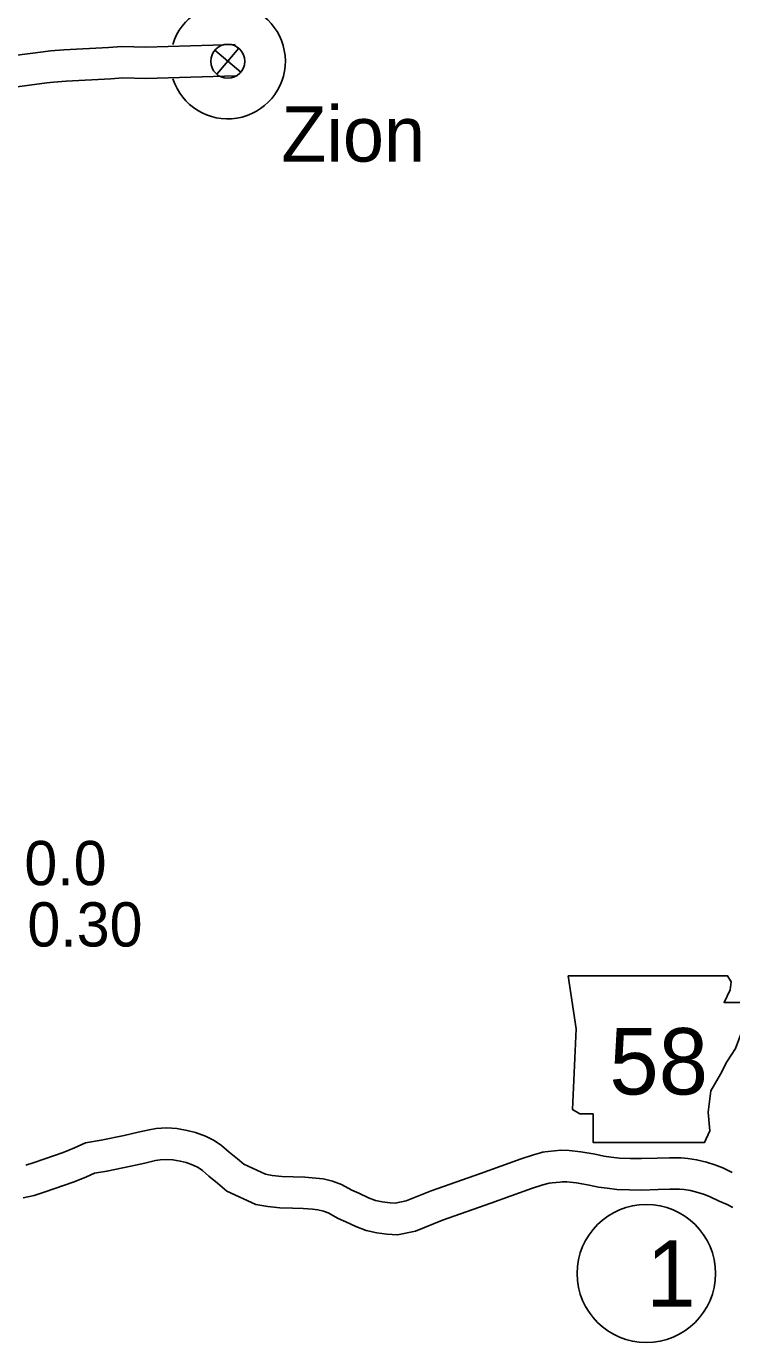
# Model space of a CAD drawing. Extents: x -939622 to -934222, y 1383701 to 1385301.
# Drawn here: x -936370.48 to -936350.27, y 1384961.28 to 1384998.98 of the extents above; entities that cross this region are included whole.
import ezdxf

# ---------------------------------------------------------------- set-up
doc = ezdxf.new("R2010")
doc.units = 0
for name, color, linetype in [('Level 10', 7, 'Continuous'), ('Level 21', 7, 'Continuous'), ('Level 24', 7, 'Continuous'), ('Level 25', 7, 'Continuous'), ('Level 26', 7, 'Continuous'), ('Level 27', 7, 'Continuous')]:
    doc.layers.add(name, color=color, linetype=linetype)

msp = doc.modelspace()

# ---------------------------------------------------------------- linework, layer by layer
at = {"layer": 'Level 10'}
for points in [[(-936371.658, 1384998.038), (-936370.003, 1384998.255), (-936369.791, 1384998.276), (-936369.407, 1384998.311), (-936368.128, 1384998.373), (-936367.743, 1384998.409), (-936367.062, 1384998.388), (-936364.505, 1384998.466)], [(-936371.537, 1384997.146), (-936369.901, 1384997.361), (-936369.707, 1384997.38), (-936369.343, 1384997.413), (-936368.064, 1384997.475), (-936367.715, 1384997.508), (-936367.062, 1384997.487), (-936364.477, 1384997.566)], [(-936370.498, 1384966.361), (-936370.258, 1384966.44), (-936369.433, 1384966.727), (-936369.106, 1384966.86), (-936368.79, 1384966.998), (-936368.342, 1384967.074), (-936367.683, 1384967.214), (-936367.284, 1384967.303), (-936366.968, 1384967.373), (-936366.76, 1384967.413), (-936366.457, 1384967.431), (-936366.169, 1384967.409), (-936365.879, 1384967.357), (-936365.64, 1384967.294), (-936365.355, 1384967.192), (-936365.106, 1384967.071), (-936364.891, 1384966.922), (-936364.676, 1384966.739), (-936364.436, 1384966.542), (-936364.251, 1384966.388), (-936363.636, 1384966.101), (-936363.439, 1384966.068), (-936363.16, 1384966.035), (-936362.836, 1384966.027), (-936362.507, 1384966.02), (-936362.191, 1384965.993), (-936361.983, 1384965.966), (-936361.708, 1384965.908), (-936361.458, 1384965.81), (-936361.154, 1384965.644), (-936360.961, 1384965.562), (-936360.685, 1384965.43), (-936360.481, 1384965.35), (-936360.287, 1384965.308), (-936360.063, 1384965.279), (-936359.917, 1384965.269), (-936359.602, 1384965.337), (-936358.883, 1384965.631), (-936357.475, 1384966.124), (-936356.303, 1384966.542), (-936355.954, 1384966.654), (-936355.683, 1384966.736), (-936355.713, 1384966.733)], [(-936370.579, 1384965.423), (-936370.262, 1384965.491), (-936369.968, 1384965.588), (-936369.116, 1384965.885), (-936368.757, 1384966.03), (-936368.53, 1384966.129), (-936368.173, 1384966.19), (-936367.492, 1384966.334), (-936367.088, 1384966.424), (-936366.785, 1384966.491), (-936366.647, 1384966.518), (-936366.465, 1384966.529), (-936366.284, 1384966.515), (-936366.073, 1384966.477), (-936365.906, 1384966.434), (-936365.705, 1384966.361), (-936365.562, 1384966.292), (-936365.439, 1384966.207), (-936365.252, 1384966.049), (-936365.01, 1384965.848), (-936364.737, 1384965.622), (-936363.905, 1384965.233), (-936363.565, 1384965.177), (-936363.224, 1384965.136), (-936362.857, 1384965.127), (-936362.556, 1384965.121), (-936362.288, 1384965.098), (-936362.134, 1384965.078), (-936361.967, 1384965.043), (-936361.84, 1384964.993), (-936361.545, 1384964.832), (-936361.33, 1384964.741), (-936361.044, 1384964.605), (-936360.743, 1384964.486), (-936360.441, 1384964.42), (-936360.152, 1384964.383), (-936359.853, 1384964.362), (-936359.335, 1384964.474), (-936358.564, 1384964.789), (-936357.175, 1384965.276), (-936356.014, 1384965.689), (-936355.686, 1384965.795), (-936355.506, 1384965.849), (-936355.418, 1384965.858), (-936355.188, 1384965.872)], [(-936355.713, 1384966.733), (-936355.169, 1384966.79), (-936354.93, 1384966.783), (-936354.597, 1384966.743), (-936354.187, 1384966.673), (-936353.941, 1384966.621), (-936353.725, 1384966.593), (-936353.493, 1384966.563), (-936353.179, 1384966.554), (-936352.856, 1384966.549), (-936352.405, 1384966.566), (-936352.06, 1384966.572), (-936351.722, 1384966.575), (-936351.527, 1384966.554), (-936351.28, 1384966.519), (-936350.994, 1384966.446), (-936350.753, 1384966.369), (-936350.528, 1384966.282), (-936350.259, 1384966.152)], [(-936355.188, 1384965.872), (-936355.13, 1384965.889), (-936354.998, 1384965.884), (-936354.725, 1384965.852), (-936354.356, 1384965.789), (-936354.092, 1384965.733), (-936353.841, 1384965.7), (-936353.563, 1384965.664), (-936353.2, 1384965.655), (-936352.846, 1384965.648), (-936352.379, 1384965.666), (-936352.047, 1384965.672), (-936351.768, 1384965.675), (-936351.639, 1384965.661), (-936351.454, 1384965.635), (-936351.243, 1384965.581), (-936351.053, 1384965.52), (-936350.887, 1384965.456), (-936350.636, 1384965.334), (-936350.408, 1384965.234), (-936350.238, 1384965.146)]]:
    msp.add_lwpolyline(points, dxfattribs=at)
at = {"layer": 'Level 21'}
msp.add_lwpolyline([(-936354.958, 1384971.787), (-936354.729, 1384970.264), (-936354.831, 1384967.955), (-936354.628, 1384967.828), (-936354.247, 1384967.828), (-936354.247, 1384967.016), (-936351.049, 1384967.016), (-936350.897, 1384967.346), (-936350.948, 1384967.879), (-936350.872, 1384968.488), (-936350.593, 1384968.97), (-936350.415, 1384969.325), (-936350.161, 1384969.706), (-936350.009, 1384970.112), (-936349.882, 1384970.442), (-936349.654, 1384970.721), (-936349.603, 1384970.899), (-936349.705, 1384971.026), (-936350.491, 1384971.026), (-936350.314, 1384971.381), (-936350.288, 1384971.609), (-936350.393, 1384971.785)], close=True, dxfattribs=at)
at = {"layer": 'Level 24'}
msp.add_arc((-936364.713, 1384997.981), 1.65, 197.8787, 162.9622, dxfattribs=at)
at = {"layer": 'Level 26'}
for p, q in [((-936365.086, 1384998.295), (-936364.339, 1384997.668)), ((-936365.026, 1384997.608), (-936364.399, 1384998.355))]:
    msp.add_line(p, q, dxfattribs=at)
msp.add_circle((-936364.713, 1384997.981), 0.487, dxfattribs=at)
at = {"layer": 'Level 27'}
msp.add_circle((-936352.72, 1384963.258), 1.98, dxfattribs=at)

# ---------------------------------------------------------------- texts
at = {"layer": 'Level 21'}
msp.add_text('58', height=1.9008, dxfattribs=at).set_placement((-936353.78, 1384968.387))
at = {"layer": 'Level 24'}
msp.add_text('Zion', height=1.584, dxfattribs=at).set_placement((-936363.179, 1384995.107))
at = {"layer": 'Level 25'}
for s, p in [('0.0', (-936370.54, 1384974.382)), ('0.30', (-936370.453, 1384972.625))]:
    msp.add_text(s, height=1.2672, dxfattribs=at).set_placement(p)
at = {"layer": 'Level 27'}
msp.add_text('1', height=1.901, dxfattribs=at).set_placement((-936352.72, 1384962.307))

doc.saveas('drawing.dxf')
